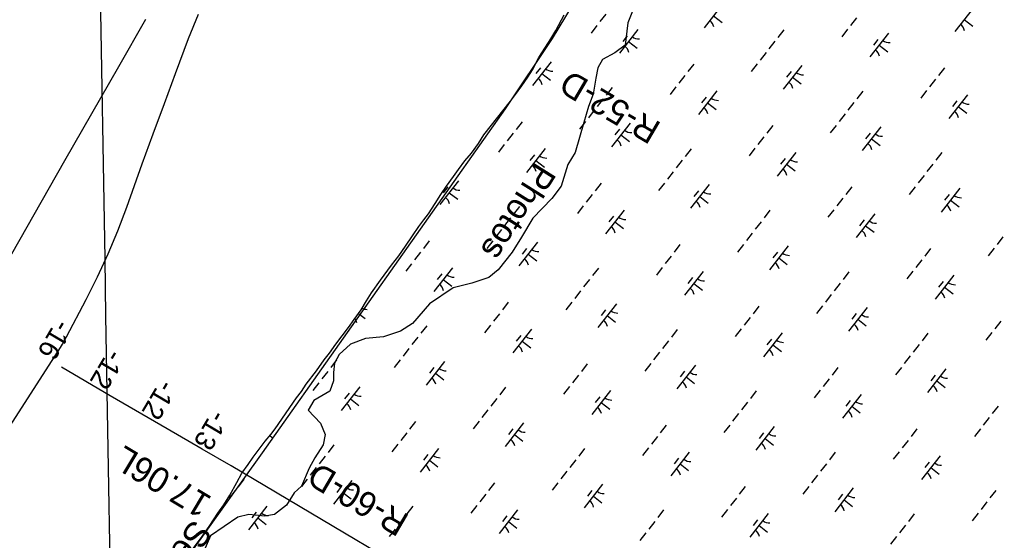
# Model space of a CAD drawing. Extents: x 3888273 to 3909528, y 158682 to 181032.
# Drawn here: x 3899111 to 3900739, y 165754 to 166620 of the extents above; entities that cross this region are included whole.
import ezdxf

# ---------------------------------------------------------------- set-up
doc = ezdxf.new("R2010")
doc.units = 0
for name, color, linetype in [('V-GRID-MAJR', 7, 'Continuous'), ('V-LEVE-TOET', 7, 'Continuous'), ('V-RIVR-EDGE', 7, 'Continuous'), ('V-RIVR-IDEN', 7, 'Continuous'), ('V-RIVR-RANG', 7, 'Continuous'), ('V-RIVR-RANG-IDEN', 7, 'Continuous'), ('V-RRAP-FSHR', 7, 'Continuous'), ('V-STRM-FMON', 7, 'Continuous'), ('V-TOPO-DPTH', 7, 'Continuous'), ('V-TOPO-MINR', 7, 'Continuous'), ('V-WETL-SWMP', 7, 'Continuous')]:
    doc.layers.add(name, color=color, linetype=linetype)

msp = doc.modelspace()

# ---------------------------------------------------------------- linework, layer by layer
at = {"layer": 'V-GRID-MAJR'}
msp.add_spline([(3899339.3, 161091.9), (3899310.2, 162813.4), (3899208, 168873.7), (3899105.7, 174933.9), (3899088.2, 175974.6)], degree=3, dxfattribs=at)
at = {"layer": 'V-LEVE-TOET'}
msp.add_lwpolyline([(3899895.4, 165621.1), (3899462.6, 165878.3), (3899414.1, 165906.2), (3899355.9, 165939.8), (3899261.3, 165994.4), (3899180.6, 166042.3)], dxfattribs=at)
at = {"layer": 'V-RIVR-EDGE'}
msp.add_lwpolyline([(3900137.6, 166655.6), (3900121.9, 166615), (3900117.3, 166577.5), (3900100.1, 166565), (3900079.7, 166554), (3900071.9, 166540), (3900068.8, 166522.8), (3900064.1, 166496.2), (3900056.3, 166475.9), (3900048.5, 166449.3), (3900034.4, 166399.3), (3900021.9, 166379), (3900011, 166343), (3899995.3, 166322.7), (3899964.1, 166289.9), (3899945.3, 166258.6), (3899929.7, 166233.6), (3899906.2, 166203.9), (3899890.6, 166191.4), (3899862.5, 166182), (3899831.2, 166174.2), (3899792.1, 166147.6), (3899764, 166114.8), (3899743.7, 166102.3), (3899715.5, 166092.9), (3899685.8, 166089.8), (3899660.8, 166080.4), (3899642.1, 166063.2), (3899634.3, 166049.2), (3899632.7, 166033.5), (3899632.7, 166019.5), (3899626.4, 166002.3), (3899599.9, 165986.6), (3899590.5, 165971), (3899610.8, 165949.1), (3899618.6, 165930.4), (3899615.5, 165913.2), (3899601.4, 165891.3), (3899592.1, 165874.1), (3899579.6, 165844.4), (3899567, 165833.5), (3899554.5, 165813.1), (3899534.2, 165797.5), (3899518.6, 165794.4), (3899492, 165797.5), (3899473.3, 165792.8), (3899427.9, 165761.6), (3899417, 165736.5)], dxfattribs=at)
at = {"layer": 'V-RRAP-FSHR'}
msp.add_lwpolyline([(3898731.9, 164766.1), (3898828.3, 164935.7), (3898980.5, 165145.5), (3899247.5, 165527.1), (3899514.4, 165899.6), (3899918.6, 166471.9), (3899996.7, 166588.8), (3900029.7, 166643.4)], dxfattribs=at)
at = {"layer": 'V-TOPO-DPTH'}
msp.add_lwpolyline([(3899071.6, 166185.7), (3899185.9, 166385.7), (3899230.8, 166464.1), (3899275.7, 166542.4), (3899320.8, 166620.6)], dxfattribs=at)
at = {"layer": 'V-TOPO-MINR'}
for points in [[(3899048.4, 165873.3), (3899174.8, 166069), (3899178.5, 166074.8), (3899182, 166080.7), (3899185.4, 166086.7), (3899188.7, 166092.7), (3899221.4, 166154.9), (3899240.1, 166192.5), (3899257.8, 166230.5), (3899273.8, 166269.2), (3899288.9, 166308.4), (3899314.7, 166380.1), (3899333, 166430.3), (3899351.5, 166480.5), (3899370, 166530.6), (3899391.7, 166588.6), (3899408, 166629.4)], [(3899071.6, 166185.7), (3899185.9, 166385.7), (3899230.8, 166464.1), (3899275.7, 166542.4), (3899320.8, 166620.6)]]:
    msp.add_lwpolyline(points, dxfattribs=at)
at = {"layer": 'V-WETL-SWMP'}
for p, q in [((3900279.6, 166646.1), (3900248.9, 166606.7)), ((3900696.3, 166639.9), (3900665.6, 166600.4)), ((3900002.3, 166601.9), (3900015.8, 166627.8)), ((3900085.3, 166629.4), (3900075.4, 166616.8)), ((3900264.3, 166626.4), (3900278.5, 166615.3)), ((3900501.9, 166623.2), (3900492.1, 166610.6)), ((3900680.9, 166620.2), (3900695.1, 166609.1)), ((3899994, 166588), (3900002.3, 166601.9)), ((3900070.5, 166610.5), (3900060.7, 166597.8)), ((3900138.4, 166603.7), (3900107.7, 166564.2)), ((3900381, 166603.3), (3900371.1, 166590.6)), ((3900487.2, 166604.2), (3900477.4, 166591.6)), ((3899983.8, 166572.5), (3899994, 166588)), ((3900120.6, 166593.4), (3900113.2, 166583.9)), ((3900555, 166597.4), (3900524.3, 166558)), ((3900537.3, 166587.2), (3900529.9, 166577.7)), ((3899973.7, 166557.1), (3899983.8, 166572.5)), ((3900123, 166583.9), (3900137.2, 166572.9)), ((3900366.2, 166584.3), (3900356.4, 166571.7)), ((3900539.7, 166577.7), (3900553.9, 166566.7)), ((3899963.2, 166536.6), (3899973.7, 166557.1)), ((3900351.5, 166565.4), (3900341.7, 166552.8)), ((3899955.3, 166524.2), (3899963.2, 166536.6)), ((3899994.2, 166550.2), (3899963.5, 166510.7)), ((3899976.5, 166539.9), (3899969.1, 166530.5)), ((3900231.3, 166546.2), (3900221.5, 166533.6)), ((3900336.8, 166546.4), (3900326.9, 166533.8)), ((3900410.9, 166544), (3900380.2, 166504.5)), ((3900648, 166540), (3900638.1, 166527.4)), ((3899945.8, 166510.3), (3899955.3, 166524.2)), ((3899978.9, 166530.5), (3899993.1, 166519.4)), ((3900216.6, 166527.3), (3900206.7, 166514.6)), ((3900393.1, 166533.7), (3900385.8, 166524.2)), ((3900395.5, 166524.2), (3900409.7, 166513.2)), ((3900633.2, 166521), (3900623.4, 166508.4)), ((3899934.9, 166495.5), (3899945.8, 166510.3)), ((3900095.6, 166507.4), (3900085.8, 166494.7)), ((3900201.8, 166508.3), (3900192, 166495.7)), ((3899927, 166484.7), (3899934.9, 166495.5)), ((3900080.8, 166488.4), (3900071, 166475.8)), ((3900269.7, 166501.5), (3900239, 166462.1)), ((3900251.9, 166491.3), (3900244.5, 166481.8)), ((3900512.2, 166501.1), (3900502.4, 166488.5)), ((3900618.5, 166502.1), (3900608.7, 166489.5)), ((3900686.3, 166495.3), (3900655.6, 166455.8)), ((3899882.4, 166428.5), (3899927, 166484.7)), ((3900254.3, 166481.8), (3900268.5, 166470.7)), ((3900497.5, 166482.2), (3900487.7, 166469.6)), ((3900668.6, 166485), (3900661.2, 166475.6)), ((3900671, 166475.6), (3900685.2, 166464.5)), ((3900066.1, 166469.5), (3900056.3, 166456.8)), ((3900482.8, 166463.2), (3900472.9, 166450.6)), ((3899945.9, 166450.3), (3899936.1, 166437.7)), ((3900051.4, 166450.5), (3900041.5, 166437.9)), ((3900125.5, 166448.1), (3900094.8, 166408.6)), ((3900362.6, 166444.1), (3900352.7, 166431.4)), ((3900468, 166444.3), (3900458.2, 166431.7)), ((3900542.2, 166441.8), (3900511.5, 166402.4)), ((3899873.3, 166414.2), (3899882.4, 166428.5)), ((3899931.2, 166431.3), (3899921.3, 166418.7)), ((3900107.8, 166437.8), (3900100.4, 166428.3)), ((3900110.2, 166428.3), (3900124.4, 166417.3)), ((3900347.8, 166425.1), (3900338, 166412.5)), ((3900524.4, 166431.6), (3900517.1, 166422.1)), ((3900526.8, 166422.1), (3900541, 166411)), ((3899862, 166398.3), (3899873.3, 166414.2)), ((3899916.4, 166412.4), (3899906.6, 166399.8)), ((3900333.1, 166406.2), (3900323.3, 166393.5)), ((3899851.1, 166385.1), (3899862, 166398.3)), ((3899984.3, 166405.6), (3899953.6, 166366.1)), ((3899966.5, 166395.3), (3899959.1, 166385.9)), ((3900226.9, 166405.2), (3900217, 166392.6)), ((3900400.9, 166399.4), (3900370.2, 166359.9)), ((3900643.5, 166399), (3900633.7, 166386.4)), ((3899840.5, 166370.8), (3899851.1, 166385.1)), ((3899968.9, 166385.9), (3899983.1, 166374.8)), ((3900212.1, 166386.3), (3900202.3, 166373.6)), ((3900383.2, 166389.1), (3900375.8, 166379.7)), ((3900385.6, 166379.6), (3900399.8, 166368.6)), ((3900628.8, 166380), (3900619, 166367.4)), ((3899820.5, 166343.3), (3899832.2, 166359.2)), ((3899832.2, 166359.2), (3899840.5, 166370.8)), ((3900197.4, 166367.3), (3900187.6, 166354.7)), ((3900614.1, 166361.1), (3900604.2, 166348.5)), ((3899840.1, 166352.1), (3899809.4, 166312.7)), ((3899811.1, 166329.4), (3899820.5, 166343.3)), ((3899822.4, 166341.9), (3899815, 166332.4)), ((3900077.2, 166348.1), (3900067.4, 166335.5)), ((3900182.6, 166348.4), (3900172.8, 166335.8)), ((3900256.8, 166345.9), (3900226.1, 166306.4)), ((3900493.9, 166341.9), (3900484, 166329.3)), ((3900599.3, 166342.2), (3900589.5, 166329.5)), ((3899801.3, 166314.3), (3899811.1, 166329.4)), ((3899824.8, 166332.4), (3899839, 166321.4)), ((3900062.4, 166329.2), (3900052.6, 166316.6)), ((3900239, 166335.7), (3900231.7, 166326.2)), ((3900241.4, 166326.2), (3900255.6, 166315.1)), ((3900673.5, 166339.7), (3900642.8, 166300.2)), ((3900655.7, 166329.4), (3900648.3, 166320)), ((3899790.7, 166297.2), (3899801.3, 166314.3)), ((3899941.5, 166309.3), (3899931.6, 166296.7)), ((3900047.7, 166310.3), (3900037.9, 166297.6)), ((3900479.1, 166323), (3900469.3, 166310.3)), ((3900658.1, 166320), (3900672.3, 166308.9)), ((3899782.8, 166287.2), (3899790.7, 166297.2)), ((3900115.5, 166303.5), (3900084.8, 166264)), ((3900097.8, 166293.2), (3900090.4, 166283.7)), ((3900358.1, 166303.1), (3900348.3, 166290.4)), ((3900464.4, 166304), (3900454.5, 166291.4)), ((3900532.2, 166297.2), (3900501.5, 166257.8)), ((3899764, 166260.5), (3899774.5, 166275.9)), ((3899774.5, 166275.9), (3899782.8, 166287.2)), ((3899926.7, 166290.3), (3899916.9, 166277.7)), ((3900100.2, 166283.7), (3900114.4, 166272.7)), ((3900343.4, 166284.1), (3900333.6, 166271.5)), ((3900514.5, 166287), (3900507.1, 166277.5)), ((3900516.9, 166277.5), (3900531.1, 166266.5)), ((3899752.3, 166243.4), (3899764, 166260.5)), ((3899912, 166271.4), (3899902.2, 166258.8)), ((3900328.7, 166265.2), (3900318.8, 166252.6)), ((3899741.3, 166227.2), (3899752.3, 166243.4)), ((3899791.8, 166252.2), (3899782, 166239.6)), ((3899897.3, 166252.5), (3899887.4, 166239.8)), ((3899971.4, 166250), (3899940.7, 166210.5)), ((3900208.5, 166246), (3900198.6, 166233.4)), ((3900313.9, 166246.2), (3900304.1, 166233.6)), ((3900388.1, 166243.8), (3900357.4, 166204.3)), ((3900745.3, 166259), (3900735.5, 166246.3)), ((3899728.9, 166211.7), (3899741.3, 166227.2)), ((3899777.1, 166233.3), (3899767.2, 166220.7)), ((3899953.6, 166239.7), (3899946.3, 166230.3)), ((3899956.1, 166230.3), (3899970.3, 166219.2)), ((3900193.7, 166227.1), (3900183.9, 166214.4)), ((3900370.3, 166233.5), (3900362.9, 166224)), ((3900625.1, 166239.8), (3900615.3, 166227.1)), ((3900730.6, 166240), (3900720.8, 166227.4)), ((3899710.4, 166186.9), (3899728.9, 166211.7)), ((3899762.3, 166214.3), (3899752.5, 166201.7)), ((3900372.7, 166224), (3900386.9, 166213)), ((3900610.4, 166220.8), (3900600.6, 166208.2)), ((3899830.2, 166207.5), (3899799.5, 166168.1)), ((3899812.4, 166197.3), (3899805, 166187.8)), ((3900072.8, 166207.1), (3900062.9, 166194.5)), ((3900179, 166208.1), (3900169.2, 166195.5)), ((3900246.8, 166201.3), (3900216.1, 166161.9)), ((3900489.4, 166200.9), (3900479.6, 166188.3)), ((3900595.7, 166201.9), (3900585.8, 166189.3)), ((3900663.5, 166195.1), (3900632.8, 166155.6)), ((3899695.7, 166165.6), (3899710.4, 166186.9)), ((3899814.8, 166187.8), (3899829, 166176.8)), ((3900058, 166188.2), (3900048.2, 166175.6)), ((3900229.1, 166191.1), (3900221.7, 166181.6)), ((3900231.5, 166181.6), (3900245.7, 166170.5)), ((3900474.7, 166182), (3900464.9, 166169.3)), ((3900645.7, 166184.8), (3900638.4, 166175.4)), ((3899687.4, 166152.4), (3899695.7, 166165.6)), ((3900043.3, 166169.3), (3900033.5, 166156.6)), ((3900459.9, 166163), (3900450.1, 166150.4)), ((3900648.1, 166175.4), (3900662.4, 166164.3)), ((3899678.7, 166137.7), (3899687.4, 166152.4)), ((3899923.1, 166150.1), (3899913.3, 166137.4)), ((3900028.5, 166150.3), (3900018.7, 166137.7)), ((3900102.7, 166147.8), (3900072, 166108.4)), ((3899667, 166121.5), (3899678.7, 166137.7)), ((3899674.3, 166131.5), (3899684.9, 166123.3)), ((3899908.3, 166131.1), (3899898.5, 166118.5)), ((3900084.9, 166137.6), (3900077.6, 166128.1)), ((3900339.7, 166143.9), (3900329.9, 166131.2)), ((3900445.2, 166144.1), (3900435.4, 166131.5)), ((3900519.4, 166141.6), (3900488.6, 166102.2)), ((3900501.6, 166131.4), (3900494.2, 166121.9)), ((3899657.2, 166108.3), (3899667, 166121.5)), ((3900087.3, 166128.1), (3900101.5, 166117.1)), ((3900325, 166124.9), (3900315.2, 166112.3)), ((3900504, 166121.9), (3900518.2, 166110.8)), ((3900741.7, 166118.7), (3900731.8, 166106.1)), ((3899647, 166094.4), (3899657.2, 166108.3)), ((3899787.4, 166111.2), (3899777.5, 166098.6)), ((3899893.6, 166112.2), (3899883.8, 166099.6)), ((3899961.4, 166105.4), (3899930.7, 166065.9)), ((3900204, 166105), (3900194.2, 166092.4)), ((3900310.3, 166106), (3900300.4, 166093.3)), ((3900378.1, 166099.2), (3900347.4, 166059.7)), ((3900620.7, 166098.8), (3900610.9, 166086.1)), ((3900726.9, 166099.7), (3900717.1, 166087.1)), ((3899625.9, 166065.7), (3899636.5, 166080.4)), ((3899636.5, 166080.4), (3899647, 166094.4)), ((3899772.6, 166092.3), (3899762.8, 166079.7)), ((3899943.7, 166095.1), (3899936.3, 166085.7)), ((3899946.1, 166085.7), (3899960.3, 166074.6)), ((3900189.3, 166086.1), (3900179.5, 166073.4)), ((3900360.4, 166088.9), (3900353, 166079.4)), ((3899616.8, 166054.4), (3899625.9, 166065.7)), ((3899757.9, 166073.3), (3899748.1, 166060.7)), ((3900174.6, 166067.1), (3900164.7, 166054.5)), ((3900362.8, 166079.4), (3900377, 166068.4)), ((3900606, 166079.8), (3900596.1, 166067.2)), ((3899604, 166036.2), (3899616.8, 166054.4)), ((3899637.7, 166054.2), (3899627.9, 166041.5)), ((3899743.2, 166054.4), (3899733.3, 166041.8)), ((3899817.3, 166051.9), (3899786.6, 166012.5)), ((3900054.4, 166047.9), (3900044.5, 166035.3)), ((3900159.8, 166048.2), (3900150, 166035.5)), ((3900591.2, 166060.9), (3900581.4, 166048.3)), ((3899587, 166013.8), (3899604, 166036.2)), ((3899623, 166035.2), (3899613.1, 166022.6)), ((3899799.5, 166041.7), (3899792.2, 166032.2)), ((3899801.9, 166032.2), (3899816.2, 166021.1)), ((3900234, 166045.7), (3900203.3, 166006.2)), ((3900216.2, 166035.4), (3900208.8, 166026)), ((3900471, 166041.7), (3900461.2, 166029.1)), ((3900576.5, 166041.9), (3900566.7, 166029.3)), ((3900650.6, 166039.5), (3900619.9, 166000)), ((3899608.2, 166016.3), (3899598.4, 166003.6)), ((3900039.6, 166029), (3900029.8, 166016.4)), ((3900218.6, 166026), (3900232.8, 166014.9)), ((3900456.3, 166022.8), (3900446.5, 166010.1)), ((3900632.9, 166029.2), (3900625.5, 166019.7)), ((3900635.3, 166019.7), (3900649.5, 166008.7)), ((3899570.8, 165991.3), (3899579.1, 166001.8)), ((3899579.1, 166001.8), (3899587, 166013.8)), ((3899676.1, 166009.5), (3899645.4, 165970)), ((3899658.3, 165999.2), (3899650.9, 165989.8)), ((3899918.6, 166009.1), (3899908.8, 165996.5)), ((3900024.9, 166010), (3900015.1, 165997.4)), ((3900092.7, 166003.3), (3900062, 165963.8)), ((3900335.3, 166002.9), (3900325.5, 165990.2)), ((3900441.5, 166003.8), (3900431.7, 165991.2)), ((3899535.4, 165939.8), (3899570.8, 165991.3)), ((3899660.7, 165989.7), (3899674.9, 165978.7)), ((3899903.9, 165990.1), (3899894.1, 165977.5)), ((3900075, 165993), (3900067.6, 165983.5)), ((3900077.4, 165983.5), (3900091.6, 165972.5)), ((3900320.6, 165983.9), (3900310.8, 165971.3)), ((3900509.4, 165997), (3900478.7, 165957.6)), ((3900491.6, 165986.8), (3900484.3, 165977.3)), ((3899889.2, 165971.2), (3899879.3, 165958.6)), ((3900494, 165977.3), (3900508.2, 165966.2)), ((3900737.2, 165977.7), (3900727.4, 165965.1)), ((3899769, 165952), (3899759.1, 165939.4)), ((3899874.4, 165952.3), (3899864.6, 165939.6)), ((3899948.6, 165949.8), (3899917.9, 165910.3)), ((3900305.8, 165965), (3900296, 165952.3)), ((3900722.5, 165958.7), (3900712.7, 165946.1)), ((3899528.2, 165930.1), (3899535.4, 165939.8)), ((3899930.8, 165939.5), (3899923.5, 165930.1)), ((3900185.6, 165945.8), (3900175.8, 165933.2)), ((3900291.1, 165946), (3900281.3, 165933.4)), ((3900365.2, 165943.6), (3900334.5, 165904.1)), ((3900602.3, 165939.6), (3900592.5, 165926.9)), ((3900707.8, 165939.8), (3900697.9, 165927.2)), ((3899510.8, 165908.4), (3899519.1, 165919.3)), ((3899519.1, 165919.3), (3899528.2, 165930.1)), ((3899526.7, 165928.4), (3899530.8, 165925.2)), ((3899754.2, 165933.1), (3899744.4, 165920.4)), ((3899933.2, 165930.1), (3899947.4, 165919)), ((3900170.9, 165926.8), (3900161.1, 165914.2)), ((3900347.5, 165933.3), (3900340.1, 165923.8)), ((3900349.9, 165923.8), (3900364.1, 165912.8)), ((3900587.6, 165920.6), (3900577.7, 165908)), ((3899499.1, 165892.6), (3899510.8, 165908.4)), ((3899633.3, 165913.2), (3899623.4, 165900.5)), ((3899739.5, 165914.1), (3899729.7, 165901.5)), ((3899807.3, 165907.3), (3899776.6, 165867.9)), ((3900049.9, 165906.9), (3900040.1, 165894.3)), ((3900156.2, 165907.9), (3900146.3, 165895.3)), ((3900224, 165901.1), (3900193.3, 165861.6)), ((3900572.8, 165901.7), (3900563, 165889.1)), ((3899490.8, 165880.2), (3899499.1, 165892.6)), ((3899618.5, 165894.2), (3899608.7, 165881.6)), ((3899789.6, 165897.1), (3899782.2, 165887.6)), ((3899792, 165887.6), (3899806.2, 165876.5)), ((3900035.2, 165888), (3900025.4, 165875.4)), ((3900206.2, 165890.9), (3900198.9, 165881.4)), ((3900466.6, 165900.7), (3900456.8, 165888.1)), ((3900640.7, 165894.9), (3900610, 165855.4)), ((3900622.9, 165884.6), (3900615.5, 165875.2)), ((3899480.2, 165865.8), (3899490.8, 165880.2)), ((3899603.8, 165875.3), (3899594, 165862.7)), ((3900020.5, 165869.1), (3900010.6, 165856.4)), ((3900208.7, 165881.4), (3900222.9, 165870.3)), ((3900451.9, 165881.8), (3900442, 165869.1)), ((3900625.3, 165875.2), (3900639.5, 165864.1)), ((3899472, 165850.4), (3899480.2, 165865.8)), ((3899483.6, 165856.1), (3899473.8, 165843.5)), ((3899589, 165856.3), (3899579.2, 165843.7)), ((3899663.2, 165853.9), (3899632.5, 165814.4)), ((3900437.1, 165862.8), (3900427.3, 165850.2)), ((3899468.8, 165837.2), (3899459, 165824.5)), ((3899460.4, 165829.5), (3899472, 165850.4)), ((3899645.4, 165843.6), (3899638.1, 165834.1)), ((3899900.3, 165849.9), (3899890.4, 165837.2)), ((3900005.7, 165850.1), (3899995.9, 165837.5)), ((3900079.9, 165847.6), (3900049.2, 165808.2)), ((3900062.1, 165837.4), (3900054.7, 165827.9)), ((3900316.9, 165843.6), (3900307.1, 165831)), ((3900422.4, 165843.9), (3900412.6, 165831.3)), ((3900496.5, 165841.4), (3900465.8, 165802)), ((3900733.6, 165837.4), (3900723.8, 165824.8)), ((3899450.2, 165813.6), (3899460.4, 165829.5)), ((3899647.8, 165834.1), (3899662, 165823.1)), ((3899885.5, 165830.9), (3899875.7, 165818.3)), ((3900064.5, 165827.9), (3900078.7, 165816.9)), ((3900302.2, 165824.7), (3900292.4, 165812.1)), ((3900478.8, 165831.2), (3900471.4, 165821.7)), ((3900481.2, 165821.7), (3900495.4, 165810.6)), ((3899440.4, 165799.3), (3899450.2, 165813.6)), ((3899454.1, 165818.2), (3899447.5, 165809.7)), ((3899521.9, 165811.4), (3899491.2, 165772)), ((3899764.5, 165811), (3899754.7, 165798.4)), ((3899870.8, 165812), (3899861, 165799.4)), ((3899938.6, 165805.2), (3899907.9, 165765.7)), ((3900181.2, 165804.8), (3900171.4, 165792.2)), ((3900287.4, 165805.8), (3900277.6, 165793.1)), ((3900718.8, 165818.5), (3900709, 165805.8)), ((3899427.2, 165778.8), (3899440.4, 165799.3)), ((3899504.2, 165801.2), (3899496.8, 165791.7)), ((3899506.6, 165791.7), (3899520.8, 165780.6)), ((3899749.8, 165792.1), (3899740, 165779.4)), ((3899920.9, 165794.9), (3899913.5, 165785.5)), ((3900355.3, 165799), (3900324.6, 165759.5)), ((3900337.5, 165788.7), (3900330.2, 165779.2)), ((3900597.9, 165798.6), (3900588.1, 165785.9)), ((3900704.1, 165799.5), (3900694.3, 165786.9)), ((3899414.4, 165760.6), (3899427.2, 165778.8)), ((3899735.1, 165773.1), (3899725.2, 165760.5)), ((3899923.3, 165785.5), (3899937.5, 165774.4)), ((3900166.5, 165785.9), (3900156.6, 165773.2)), ((3900339.9, 165779.2), (3900354.1, 165768.2)), ((3900583.1, 165779.6), (3900573.3, 165767)), ((3899400, 165741.3), (3899414.4, 165760.6)), ((3900151.7, 165766.9), (3900141.9, 165754.3)), ((3900568.4, 165760.7), (3900558.6, 165748.1))]:
    msp.add_line(p, q, dxfattribs=at)
for centre, start, end in [((3900247.5, 166604.4), 11.343, 52.8866), ((3900664.2, 166598.2), 11.343, 52.8866), ((3900140.2, 166605.6), 231.343, 272.8866), ((3900556.8, 166599.4), 231.343, 272.8866), ((3900106.2, 166562), 11.343, 52.8866), ((3900522.9, 166555.8), 11.343, 52.8866), ((3899996, 166552.1), 231.343, 272.8866), ((3899962.1, 166508.5), 11.343, 52.8866), ((3900412.7, 166545.9), 231.343, 272.8866), ((3900378.8, 166502.3), 11.343, 52.8866), ((3900271.5, 166503.4), 231.343, 272.8866), ((3900237.5, 166459.8), 11.343, 52.8866), ((3900688.1, 166497.2), 231.343, 272.8866), ((3900654.2, 166453.6), 11.343, 52.8866), ((3900127.3, 166450), 231.343, 272.8866), ((3900544, 166443.8), 231.343, 272.8866), ((3900093.4, 166406.4), 11.343, 52.8866), ((3900510, 166400.2), 11.343, 52.8866), ((3899986.1, 166407.5), 231.343, 272.8866), ((3899952.1, 166363.9), 11.343, 52.8866), ((3900402.7, 166401.3), 231.343, 272.8866), ((3900368.8, 166357.7), 11.343, 52.8866), ((3899808, 166310.5), 11.343, 52.8866), ((3899841.9, 166354.1), 231.343, 272.8866), ((3900258.6, 166347.8), 231.343, 272.8866), ((3900675.3, 166341.6), 231.343, 272.8866), ((3900224.7, 166304.2), 11.343, 52.8866), ((3900641.3, 166298), 11.343, 52.8866), ((3900117.3, 166305.4), 231.343, 272.8866), ((3900083.4, 166261.8), 11.343, 52.8866), ((3900534, 166299.2), 231.343, 272.8866), ((3900500.1, 166255.6), 11.343, 52.8866), ((3899973.2, 166251.9), 231.343, 272.8866), ((3900389.9, 166245.7), 231.343, 272.8866), ((3899939.3, 166208.3), 11.343, 52.8866), ((3900355.9, 166202.1), 11.343, 52.8866), ((3899832, 166209.5), 231.343, 272.8866), ((3899798, 166165.9), 11.343, 52.8866), ((3900248.6, 166203.2), 231.343, 272.8866), ((3900665.3, 166197), 231.343, 272.8866), ((3900214.7, 166159.6), 11.343, 52.8866), ((3900631.4, 166153.4), 11.343, 52.8866), ((3899687.8, 166156), 244.2365, 272.8866), ((3900104.5, 166149.8), 231.343, 272.8866), ((3900521.1, 166143.5), 231.343, 272.8866), ((3899653.9, 166112.4), 11.343, 36.4759), ((3900070.6, 166106.2), 11.343, 52.8866), ((3900487.2, 166099.9), 11.343, 52.8866), ((3899963.2, 166107.3), 231.343, 272.8866), ((3900379.9, 166101.1), 231.343, 272.8866), ((3899929.3, 166063.7), 11.343, 52.8866), ((3900346, 166057.5), 11.343, 52.8866), ((3899819.1, 166053.9), 231.343, 272.8866), ((3900235.8, 166047.6), 231.343, 272.8866), ((3899785.2, 166010.3), 11.343, 52.8866), ((3900201.8, 166004), 11.343, 52.8866), ((3900652.4, 166041.4), 231.343, 272.8866), ((3900618.5, 165997.8), 11.343, 52.8866), ((3899677.9, 166011.4), 231.343, 272.8866), ((3900094.5, 166005.2), 231.343, 272.8866), ((3900511.2, 165999), 231.343, 272.8866), ((3899643.9, 165967.8), 11.343, 52.8866), ((3900060.6, 165961.6), 11.343, 52.8866), ((3900477.3, 165955.4), 11.343, 52.8866), ((3899950.4, 165951.7), 231.343, 272.8866), ((3899916.5, 165908.1), 11.343, 52.8866), ((3900367, 165945.5), 231.343, 272.8866), ((3900333.1, 165901.9), 11.343, 52.8866), ((3899809.1, 165909.3), 231.343, 272.8866), ((3900225.8, 165903), 231.343, 272.8866), ((3899775.2, 165865.7), 11.343, 52.8866), ((3900191.9, 165859.4), 11.343, 52.8866), ((3900642.5, 165896.8), 231.343, 272.8866), ((3900608.5, 165853.2), 11.343, 52.8866), ((3899665, 165855.8), 231.343, 272.8866), ((3900081.7, 165849.6), 231.343, 272.8866), ((3899631.1, 165812.2), 11.343, 52.8866), ((3900047.7, 165806), 11.343, 52.8866), ((3900498.3, 165843.3), 231.343, 272.8866), ((3900464.4, 165799.7), 11.343, 52.8866), ((3899523.7, 165813.3), 231.343, 272.8866), ((3899940.4, 165807.1), 231.343, 272.8866), ((3900357.1, 165800.9), 231.343, 272.8866), ((3899489.8, 165769.7), 11.343, 52.8866), ((3899906.5, 165763.5), 11.343, 52.8866), ((3900323.2, 165757.3), 11.343, 52.8866)]:
    msp.add_arc(centre, 17.6, start, end, dxfattribs=at)

# ---------------------------------------------------------------- texts
at = {"layer": 'V-RIVR-IDEN'}
for s, rotation, p in [('Photos', 237.7995, (3899968.8, 166385.3)), ('September', 234.2982, (3899399.2, 165791.4))]:
    msp.add_text(s, height=42, rotation=rotation, dxfattribs=at).set_placement(p)
at = {"layer": 'V-RIVR-RANG'}
for s, p in [('-16', (3899172.5, 166123.9)), ('-12', (3899259.3, 166074.3)), ('-12', (3899345.5, 166023.7)), ('-13', (3899431.9, 165973.2))]:
    msp.add_text(s, height=33.5, rotation=239.4183, dxfattribs=at).set_placement(p)
at = {"layer": 'V-RIVR-RANG-IDEN'}
for s, rotation, p in [('R-52-D', 149.566, (3900179.3, 166447.2)), ('R-60-D', 149.5561, (3899760.5, 165794.9))]:
    msp.add_text(s, height=41.5, rotation=rotation, dxfattribs=at).set_placement(p)
at = {"layer": 'V-STRM-FMON'}
msp.add_text('17.06L', height=42, rotation=149.1286, dxfattribs=at).set_placement((3899432.5, 165825.3))

doc.saveas('drawing.dxf')
